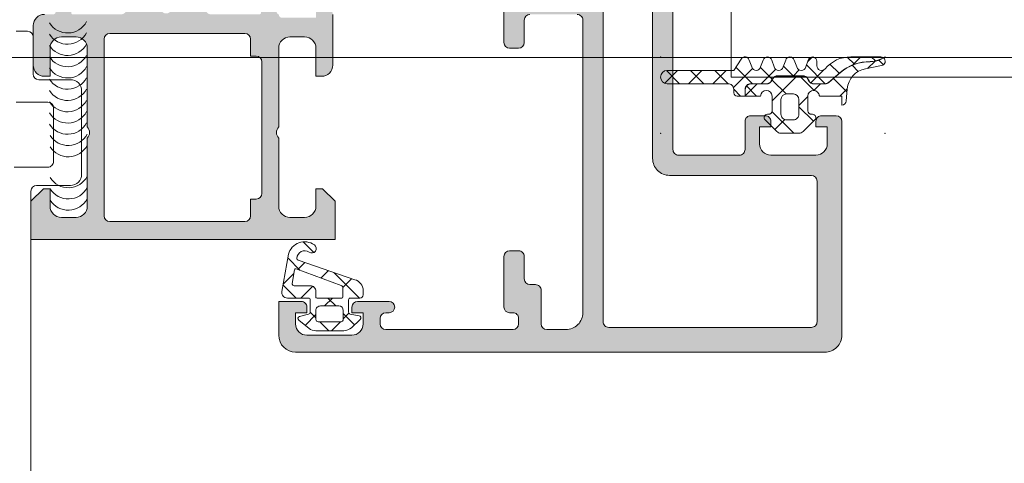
# Model space of a CAD drawing. Header units: millimetres. Extents: x 144573 to 336993, y 74252 to 247042.
# Tile 571 of 656: x 199616 to 199703, y 198188 to 198228. Entities that reach past the tile are written whole.
import ezdxf

# ---------------------------------------------------------------- set-up
doc = ezdxf.new("R2010")
doc.units = ezdxf.units.MM
doc.layers.add('FASÁDA DETAILNÍ', color=255, linetype='Continuous', lineweight=0)
doc.layers.add('NOVA', color=255, linetype='Continuous', lineweight=0)

# ---------------------------------------------------------------- blocks, each defined once
blk = doc.blocks.new('A$C69D17D4D')
at = {"layer": 'FASÁDA DETAILNÍ'}
h = blk.add_hatch(color=256, dxfattribs=at)
edge = h.paths.add_edge_path(flags=16)
edge.add_ellipse((-23476.70545563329, 24829.51812637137), major_axis=(-0.4999740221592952, 0), ratio=1, start_angle=-0.002977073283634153, end_angle=90.00297707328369)
edge.add_line((-23476.70542965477, 24829.01815234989), (-23458.70542965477, 24829.01815234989))
edge.add_ellipse((-23458.70540367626, 24829.51812637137), major_axis=(-0.4999740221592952, 0), ratio=1, start_angle=89.99702292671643, end_angle=180.0029770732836)
edge.add_line((-23458.20542965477, 24829.51815234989), (-23458.20542965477, 24842.01815234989))
edge.add_ellipse((-23458.70545147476, 24842.0181305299), major_axis=(-0.5000218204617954, 0), ratio=1, start_angle=180.0025002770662, end_angle=269.9974997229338)
edge.add_line((-23458.70542965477, 24842.51815234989), (-23471.30848065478, 24842.51815234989))
edge.add_ellipse((-23471.3084817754, 24844.01815122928), major_axis=(-1.499998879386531, 0), ratio=1, start_angle=-4.2804329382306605e-05, end_angle=90.00004280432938, ccw=False)
edge.add_line((-23472.80848065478, 24844.01815234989), (-23472.80848065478, 24857.01814034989))
edge.add_ellipse((-23473.30848028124, 24857.01814072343), major_axis=(-0.4999996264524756, 0), ratio=1, start_angle=179.9999571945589, end_angle=270.0000428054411)
edge.add_line((-23473.30848065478, 24857.51814034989), (-23476.70542965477, 24857.51814034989))
edge.add_ellipse((-23476.70543002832, 24857.01814072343), major_axis=(-0.4999996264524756, 0), ratio=1, start_angle=-90.00004280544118, end_angle=4.280544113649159e-05)
edge.add_line((-23477.20542965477, 24857.01814034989), (-23477.20542965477, 24829.51815234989))
edge = h.paths.add_edge_path()
edge.add_line((-23506.00542465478, 24828.3181403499), (-23506.00542465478, 24831.3181403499))
edge.add_line((-23506.00542465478, 24831.3181403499), (-23504.00542465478, 24831.3181403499))
edge.add_arc((-23504.00539867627, 24830.81816632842), 0.4999740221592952, -0.002977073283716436, 90.00297707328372, ccw=False)
edge.add_line((-23503.50542465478, 24830.8181403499), (-23503.50542465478, 24830.3181403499))
edge.add_line((-23503.50542465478, 24830.3181403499), (-23504.50542465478, 24830.3181403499))
edge.add_line((-23504.50542465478, 24830.3181403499), (-23504.50542465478, 24829.3181403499))
edge.add_arc((-23503.50536052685, 24829.31820447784), 1.000064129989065, 180.0036740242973, 269.9963259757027)
edge.add_line((-23503.50542465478, 24828.3181403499), (-23499.50542465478, 24828.3181403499))
edge.add_arc((-23499.5054546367, 24829.31817033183), 1.00002998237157, 270.0017177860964, 359.9982822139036)
edge.add_line((-23498.50542465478, 24829.3181403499), (-23498.50542465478, 24830.3181403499))
edge.add_line((-23498.50542465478, 24830.3181403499), (-23499.50542465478, 24830.3181403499))
edge.add_line((-23499.50542465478, 24830.3181403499), (-23499.50542465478, 24830.8181403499))
edge.add_arc((-23499.00541905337, 24830.81813474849), 0.5000056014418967, 90.00064186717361, 179.9993581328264, ccw=False)
edge.add_line((-23499.00542465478, 24831.3181403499), (-23496.2054216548, 24831.3181403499))
edge.add_arc((-23496.2054216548, 24830.8181403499), 0.5, -90, 90, ccw=False)
edge.add_line((-23496.2054216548, 24830.3181403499), (-23496.50542465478, 24830.3181403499))
edge.add_arc((-23496.50541393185, 24829.81812962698), 0.5000107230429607, 90.00122873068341, 179.9987712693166)
edge.add_line((-23497.00542465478, 24829.8181403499), (-23497.00542465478, 24829.3181403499))
edge.add_arc((-23496.5053567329, 24829.31820827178), 0.5000679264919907, 180.0077822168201, 269.9922177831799)
edge.add_line((-23496.50542465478, 24828.8181403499), (-23485.20542965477, 24828.8181403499))
edge.add_arc((-23485.20545147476, 24829.31816216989), 0.5000218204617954, 270.0025002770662, 359.9974997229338)
edge.add_line((-23484.70542965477, 24829.3181403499), (-23484.70542965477, 24829.8181403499))
edge.add_arc((-23485.20536698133, 24829.81820302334), 0.4999373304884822, 359.9928172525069, 450.0071827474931)
edge.add_line((-23485.20542965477, 24830.3181403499), (-23485.50543265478, 24830.3181403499))
edge.add_arc((-23485.50536985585, 24830.81820314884), 0.5000628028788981, 180.0071953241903, 269.9928046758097, ccw=False)
edge.add_line((-23486.00543265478, 24830.8181403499), (-23486.00543265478, 24835.3181403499))
edge.add_arc((-23485.50542705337, 24835.31813474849), 0.5000056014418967, 90.00064186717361, 179.9993581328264, ccw=False)
edge.add_line((-23485.50543265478, 24835.8181403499), (-23484.70542965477, 24835.8181403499))
edge.add_arc((-23484.70540367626, 24835.31816632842), 0.4999740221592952, -0.002977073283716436, 90.00297707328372, ccw=False)
edge.add_line((-23484.20542965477, 24835.3181403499), (-23484.20542965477, 24833.3181403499))
edge.add_arc((-23483.70536173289, 24833.31820827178), 0.5000679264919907, 180.0077822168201, 269.9922177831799)
edge.add_line((-23483.70542965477, 24832.8181403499), (-23483.20542965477, 24832.8181403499))
edge.add_arc((-23483.20536698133, 24832.31820302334), 0.4999373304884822, -0.007182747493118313, 90.00718274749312, ccw=False)
edge.add_line((-23482.70542965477, 24832.3181403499), (-23482.70542965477, 24829.3181403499))
edge.add_arc((-23482.20537454, 24829.31819546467), 0.5000551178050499, 180.0063149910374, 269.9936850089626)
edge.add_line((-23482.20542965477, 24828.8181403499), (-23480.50543265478, 24828.8181403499))
edge.add_arc((-23480.50540080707, 24830.31810850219), 1.499968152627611, 269.9987834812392, 360.0012165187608)
edge.add_line((-23479.00543265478, 24830.3181403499), (-23479.00543265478, 24856.3181403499))
edge.add_arc((-23479.50541179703, 24856.31816120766), 0.4999791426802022, 359.9976097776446, 450.0023902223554)
edge.add_line((-23479.50543265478, 24856.8181403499), (-23483.70542965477, 24856.8181403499))
edge.add_arc((-23483.70542405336, 24856.31813474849), 0.5000056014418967, 90.0006418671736, 179.9993581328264)
edge.add_line((-23484.20542965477, 24856.3181403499), (-23484.20542965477, 24854.3181403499))
edge.add_arc((-23484.70545147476, 24854.31816216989), 0.5000218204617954, 270.00250027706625, 359.99749972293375, ccw=False)
edge.add_line((-23484.70542965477, 24853.8181403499), (-23485.50543265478, 24853.8181403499))
edge.add_arc((-23485.50538010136, 24854.31819290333), 0.5000525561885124, 180.0060215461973, 269.9939784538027, ccw=False)
edge.add_line((-23486.00543265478, 24854.3181403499), (-23486.00543265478, 24859.31814134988))
edge.add_line((-23486.00543265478, 24859.31814134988), (-23485.78811165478, 24860.07603034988))
edge.add_arc((-23486.07649006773, 24860.15872166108), 0.2999999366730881, 343.9999757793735, 412.095185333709)
edge.add_arc((-23485.70787951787, 24860.63214150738), 0.3000001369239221, 180.0000300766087, 232.0952819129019, ccw=False)
edge.add_line((-23486.00787965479, 24860.6321413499), (-23486.00787765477, 24862.69628834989))
edge.add_arc((-23485.60787826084, 24862.69628880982), 0.3999993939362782, 68.02623046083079, 180.000065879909, ccw=False)
edge.add_line((-23485.45820565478, 24863.0672303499), (-23483.4349766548, 24862.2508693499))
edge.add_arc((-23483.50981327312, 24862.06539908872), 0.199999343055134, -24.14109237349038, 68.02609214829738, ccw=False)
edge.add_line((-23483.32730565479, 24861.98360234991), (-23484.39562565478, 24859.5999173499))
edge.add_arc((-23484.21311754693, 24859.51812064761), 0.1999997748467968, 155.8589745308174, 270.819900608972)
edge.add_line((-23484.21025565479, 24859.31814134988), (-23472.90617565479, 24859.3181403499))
edge.add_arc((-23472.89774393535, 24859.50955484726), 0.1916001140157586, 267.4777781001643, 361.0444500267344)
edge.add_line((-23472.70617565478, 24859.5130473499), (-23472.70617565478, 24859.93363134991))
edge.add_line((-23472.70617565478, 24859.93363134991), (-23474.1379106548, 24862.39924334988))
edge.add_arc((-23473.87857366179, 24862.55005504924), 0.2999997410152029, 105.9999717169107, 210.179196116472, ccw=False)
edge.add_line((-23473.96126465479, 24862.83843334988), (-23472.46910365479, 24863.26630434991))
edge.add_line((-23472.46910365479, 24863.26630434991), (-23471.60582865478, 24863.76471634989))
edge.add_arc((-23471.40582870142, 24863.41830610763), 0.4000000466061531, 3.470122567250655e-05, 119.99998843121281, ccw=False)
edge.add_line((-23471.0058286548, 24863.41830634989), (-23471.00617565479, 24859.31037534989))
edge.add_line((-23471.00617565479, 24859.31037534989), (-23471.0084806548, 24844.81831834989))
edge.add_arc((-23470.50848081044, 24844.81814022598), 0.4999998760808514, 179.9795884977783, 270.0000178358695)
edge.add_line((-23470.5084806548, 24844.3181403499), (-23465.10543865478, 24844.3181403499))
edge.add_arc((-23465.10543828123, 24844.81813997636), 0.4999996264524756, 269.9999571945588, 360.0000428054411)
edge.add_line((-23464.60543865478, 24844.8181403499), (-23464.60543865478, 24847.3181403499))
edge.add_arc((-23464.10543902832, 24847.31814072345), 0.4999996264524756, 89.99995719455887, 180.0000428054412, ccw=False)
edge.add_line((-23464.10543865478, 24847.8181403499), (-23462.80543565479, 24847.8181403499))
edge.add_arc((-23462.80541479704, 24847.31816120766), 0.4999791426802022, -0.002390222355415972, 90.00239022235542, ccw=False)
edge.add_line((-23462.30543565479, 24847.3181403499), (-23462.30543565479, 24846.8181403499))
edge.add_line((-23462.30543565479, 24846.8181403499), (-23463.30543565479, 24846.8181403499))
edge.add_line((-23463.30543565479, 24846.8181403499), (-23463.30543565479, 24845.3181403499))
edge.add_arc((-23462.30540396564, 24845.31817203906), 1.000031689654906, 180.0018155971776, 269.9981844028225)
edge.add_line((-23462.30543565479, 24844.3181403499), (-23458.30543565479, 24844.3181403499))
edge.add_arc((-23458.30550490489, 24845.31820959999), 1.000069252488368, 270.0039674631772, 359.9960325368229)
edge.add_line((-23457.30543565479, 24845.3181403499), (-23457.30543565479, 24846.8181403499))
edge.add_line((-23457.30543565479, 24846.8181403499), (-23458.30543565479, 24846.8181403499))
edge.add_line((-23458.30543565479, 24846.8181403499), (-23458.30543565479, 24847.3181403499))
edge.add_arc((-23457.80546163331, 24847.31816632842), 0.4999740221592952, 89.99702292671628, 180.0029770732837, ccw=False)
edge.add_line((-23457.80543565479, 24847.8181403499), (-23456.50543265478, 24847.8181403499))
edge.add_arc((-23456.50543825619, 24847.31813474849), 0.5000056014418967, 0.000641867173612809, 89.99935813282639, ccw=False)
edge.add_line((-23456.00543265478, 24847.3181403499), (-23456.00543265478, 24828.3181403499))
edge.add_arc((-23457.5054033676, 24828.31811106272), 1.49997071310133, -90.00111870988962, 0.001118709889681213, ccw=False)
edge.add_line((-23457.50543265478, 24826.8181403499), (-23504.50542465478, 24826.8181403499))
edge.add_arc((-23504.50536431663, 24828.31820068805), 1.50006033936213, 180.0023046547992, 269.99769534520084, ccw=False)
h = blk.add_hatch(color=256, dxfattribs=at)
edge = h.paths.add_edge_path()
edge.add_arc((-23524.30527375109, 24856.93811970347), 0.120000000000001, 180.0000000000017, 270.00000000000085, ccw=False)
edge.add_line((-23524.42527375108, 24856.93811970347), (-23524.42527375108, 24859.69811770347))
edge.add_arc((-23524.72527375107, 24859.69811770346), 0.3000000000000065, 360, 449.9999999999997)
edge.add_line((-23524.72527375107, 24859.99811770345), (-23525.70524807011, 24859.99811770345))
edge.add_arc((-23525.70524807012, 24859.69811770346), 0.3000000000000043, 89.99999999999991, 180)
edge.add_line((-23526.00524807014, 24859.69811770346), (-23526.00524807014, 24857.81810670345))
edge.add_arc((-23526.08411516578, 24857.55056336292), 0.2789255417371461, -1.1628700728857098, 73.57540544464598, ccw=False)
edge.add_line((-23525.80524707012, 24857.54490270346), (-23525.80524707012, 24857.09130870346))
edge.add_arc((-23526.08408451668, 24857.08564029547), 0.2788950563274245, -73.58012358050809, 1.1645893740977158, ccw=False)
edge.add_line((-23526.00524807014, 24856.81811970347), (-23526.80542278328, 24856.81811970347))
edge.add_arc((-23526.80542278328, 24855.81811970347), 0.9999999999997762, 89.99999999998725, 179.9999999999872)
edge.add_line((-23527.80542278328, 24855.81811970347), (-23527.80542278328, 24852.3181123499))
edge.add_arc((-23526.8054029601, 24852.31813217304), 1.000019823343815, 180.0011357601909, 269.9988642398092)
edge.add_line((-23526.80542278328, 24851.31811234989), (-23526.30542278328, 24851.31811234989))
edge.add_line((-23526.30542278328, 24851.31811234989), (-23526.30542278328, 24853.81811234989))
edge.add_arc((-23525.30537739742, 24853.81806696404), 1.000045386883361, 90.0026002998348, 179.9973997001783, ccw=False)
edge.add_line((-23525.30542278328, 24854.81811234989), (-23524.00540447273, 24854.81811234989))
edge.add_arc((-23524.00545697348, 24853.81805984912), 1.000052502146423, 0.003007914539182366, 89.99699208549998, ccw=False)
edge.add_line((-23523.00540447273, 24853.81811234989), (-23523.00540447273, 24846.81811234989))
edge.add_arc((-23523.53052622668, 24846.31811234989), 0.7250881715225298, -43.59618388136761, 43.59618388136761, ccw=False)
edge.add_line((-23523.00540447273, 24845.81811234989), (-23523.00540447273, 24839.78402421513))
edge.add_arc((-23524.00545697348, 24839.78407671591), 1.000052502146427, 270.0030079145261, 359.9969920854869, ccw=False)
edge.add_line((-23524.00540447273, 24838.78402421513), (-23525.30542278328, 24838.78402421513))
edge.add_arc((-23525.30537739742, 24839.78406960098), 1.000045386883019, 180.0026002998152, 269.9973997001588, ccw=False)
edge.add_line((-23526.30542278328, 24839.78402421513), (-23526.30542278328, 24841.31811234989))
edge.add_line((-23526.30542278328, 24841.31811234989), (-23526.90542888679, 24841.31811234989))
edge.add_line((-23526.90542888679, 24841.31811234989), (-23528.00540447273, 24840.21810624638))
edge.add_line((-23528.00540447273, 24840.21810624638), (-23528.00540447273, 24836.81811234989))
edge.add_line((-23528.00540447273, 24836.81811234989), (-23501.00550365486, 24836.81811234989))
edge.add_line((-23501.00550365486, 24836.81811234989), (-23501.00550365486, 24840.21810624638))
edge.add_line((-23501.00550365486, 24840.21810624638), (-23502.1054792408, 24841.31811234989))
edge.add_line((-23502.1054792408, 24841.31811234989), (-23502.70548534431, 24841.31811234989))
edge.add_line((-23502.70548534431, 24841.31811234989), (-23502.70548534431, 24839.78402421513))
edge.add_arc((-23503.70553073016, 24839.78406960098), 1.000045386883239, 270.0026002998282, 359.9973997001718, ccw=False)
edge.add_line((-23503.70548534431, 24838.78402421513), (-23505.00550365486, 24838.78402421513))
edge.add_arc((-23505.00545115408, 24839.78407671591), 1.000052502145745, 180.0030079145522, 269.99699208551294, ccw=False)
edge.add_line((-23506.00550365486, 24839.78402421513), (-23506.00550365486, 24845.81811234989))
edge.add_arc((-23505.48038190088, 24846.31811234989), 0.7250881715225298, 136.4038161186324, 223.5961838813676, ccw=False)
edge.add_line((-23506.00550365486, 24846.81811234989), (-23506.00550365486, 24853.81811234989))
edge.add_arc((-23505.00545115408, 24853.81805984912), 1.000052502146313, 90.00300791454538, 179.99699208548, ccw=False)
edge.add_line((-23505.00550365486, 24854.81811234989), (-23503.70548534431, 24854.81811234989))
edge.add_arc((-23503.70553073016, 24853.81806696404), 1.000045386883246, 0.0026002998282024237, 89.9973997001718, ccw=False)
edge.add_line((-23502.70548534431, 24853.81811234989), (-23502.70548534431, 24851.31811234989))
edge.add_line((-23502.70548534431, 24851.31811234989), (-23502.20548534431, 24851.31811234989))
edge.add_arc((-23502.20550516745, 24852.31813217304), 1.000019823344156, 270.0011357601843, 359.9988642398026)
edge.add_line((-23501.20548534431, 24852.31811234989), (-23501.20548534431, 24856.81811234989))
edge.add_arc((-23501.70547502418, 24856.81812267), 0.4999896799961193, 359.9988173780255, 450.0011826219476)
edge.add_line((-23501.70548534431, 24857.31811234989), (-23502.70548534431, 24857.31811234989))
edge.add_line((-23502.70548534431, 24857.31811234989), (-23502.70548534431, 24856.51810929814))
edge.add_line((-23502.70548534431, 24856.51810929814), (-23505.7055006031, 24856.51810929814))
edge.add_arc((-23505.7055032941, 24856.81811701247), 0.3000077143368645, 179.9994860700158, 270.00051393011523, ccw=False)
edge.add_arc((-23505.92667456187, 24857.08564029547), 0.2788950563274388, 178.8354106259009, 253.5801235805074, ccw=False)
edge.add_line((-23506.20551200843, 24857.09130870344), (-23506.20551200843, 24857.54490270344))
edge.add_arc((-23505.92664391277, 24857.55056336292), 0.2789255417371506, 106.42459455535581, 181.1628700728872, ccw=False)
edge.add_line((-23506.00551100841, 24857.81810670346), (-23506.00551100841, 24859.69811770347))
edge.add_arc((-23506.3055110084, 24859.69811770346), 0.3000000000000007, 359.9999999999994, 449.9999999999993)
edge.add_line((-23506.3055110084, 24859.99811770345), (-23507.28548532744, 24859.99811770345))
edge.add_arc((-23507.28548532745, 24859.69811770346), 0.3000000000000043, 90.00000000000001, 180)
edge.add_line((-23507.58548532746, 24859.69811770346), (-23507.58548532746, 24856.93811970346))
edge.add_arc((-23507.70548532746, 24856.93811970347), 0.1200000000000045, 270, 359.9999999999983, ccw=False)
edge.add_line((-23507.70548532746, 24856.81811970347), (-23512.00551100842, 24856.81811970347))
edge.add_arc((-23512.00551100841, 24857.31811970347), 0.4999999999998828, 180.000000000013, 270.0000000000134, ccw=False)
edge.add_line((-23512.50551100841, 24857.31811970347), (-23512.50551100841, 24858.01811970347))
edge.add_line((-23512.50551100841, 24858.01811970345), (-23511.12401555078, 24860.41094002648))
edge.add_arc((-23511.24363079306, 24860.47999991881), 0.1381197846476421, 329.9999999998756, 457.702437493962)
edge.add_arc((-23510.79601240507, 24855.63864868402), 4.999999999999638, 95.34922800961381, 161.2905992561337)
edge.add_arc((-23516.00537953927, 24857.40287487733), 0.5000000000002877, 198.7094007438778, 341.2905992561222, ccw=False)
edge.add_arc((-23521.21474667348, 24855.63864868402), 4.999999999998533, 18.70940074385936, 84.65077199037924)
edge.add_arc((-23520.76712828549, 24860.47999991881), 0.1381197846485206, 82.29756250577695, 209.9999999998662)
edge.add_line((-23520.88674352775, 24860.41094002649), (-23519.50524807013, 24858.01811970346))
edge.add_line((-23519.50524807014, 24858.01811970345), (-23519.50524807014, 24857.31811970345))
edge.add_arc((-23520.00524807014, 24857.31811970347), 0.5000000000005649, 269.9999999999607, 359.9999999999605, ccw=False)
edge.add_line((-23520.00524807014, 24856.81811970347), (-23524.3052737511, 24856.81811970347))
edge = h.paths.add_edge_path(flags=16)
edge.add_arc((-23509.00549602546, 24838.91811845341), 0.5, 270, 360, ccw=False)
edge.add_line((-23509.00549602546, 24838.41811845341), (-23521.00540447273, 24838.41811845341))
edge.add_arc((-23521.00540447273, 24838.91811845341), 0.5, 180, 270, ccw=False)
edge.add_line((-23521.50540447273, 24838.91811845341), (-23521.50540447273, 24854.61810014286))
edge.add_arc((-23521.00540447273, 24854.61810014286), 0.5, 90, 180, ccw=False)
edge.add_line((-23521.00540447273, 24855.11810014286), (-23509.00549602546, 24855.11810014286))
edge.add_arc((-23509.00549602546, 24854.61810014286), 0.5, 0, 90, ccw=False)
edge.add_line((-23508.50549602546, 24854.61810014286), (-23508.50549602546, 24853.11810014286))
edge.add_line((-23508.50549602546, 24853.11810014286), (-23508.00549602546, 24853.11810014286))
edge.add_arc((-23508.00549602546, 24852.61810014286), 0.5000000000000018, 3.979039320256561e-13, 90, ccw=False)
edge.add_line((-23507.50549602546, 24852.61810014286), (-23507.50549602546, 24840.91811845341))
edge.add_arc((-23508.00549602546, 24840.91811845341), 0.5, 270, 359.9999999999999, ccw=False)
edge.add_line((-23508.00549602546, 24840.41811845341), (-23508.50549602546, 24840.41811845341))
edge.add_line((-23508.50549602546, 24840.41811845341), (-23508.50549602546, 24838.91811845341))
h = blk.add_hatch(dxfattribs=at)
h.set_pattern_fill('ANSI37', color=256, scale=0.48, angle=270, style=0)
h.set_pattern_definition([(315, (-23456.00540494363, 24849.06411202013), (1.077630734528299, 1.077630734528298), []), (44.99999999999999, (-23456.00540494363, 24849.06411202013), (-1.077630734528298, 1.077630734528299), [])])
edge = h.paths.add_edge_path()
edge.add_line((-23463.21959111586, 24852.14752880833), (-23462.99233222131, 24852.75458631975))
edge.add_arc((-23462.61549608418, 24852.65411111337), 0.3900009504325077, 374.92936879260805, 525.0706312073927, ccw=False)
edge.add_line((-23462.23865994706, 24852.75458631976), (-23462.01140105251, 24852.14752880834))
edge.add_arc((-23461.61549608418, 24852.25411227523), 0.4100009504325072, 195.0676336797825, 344.9323663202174)
edge.add_line((-23461.21959111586, 24852.14752880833), (-23460.9923322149, 24852.75458633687))
edge.add_arc((-23460.61549608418, 24852.65411261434), 0.390000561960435, 374.92915839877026, 525.0708416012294, ccw=False)
edge.add_line((-23460.23865995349, 24852.75458633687), (-23460.01140105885, 24852.14752882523))
edge.add_arc((-23459.61549608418, 24852.25411077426), 0.4100005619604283, 195.0674286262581, 344.9325752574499)
edge.add_line((-23459.21959110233, 24852.14752885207), (-23458.99233602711, 24852.75458635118))
edge.add_arc((-23458.61545337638, 24852.65409910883), 0.3900489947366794, 360.00000000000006, 525.0706831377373, ccw=False)
edge.add_line((-23458.22540438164, 24852.65409910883), (-23458.22540438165, 24852.25411001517))
edge.add_arc((-23457.81540382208, 24852.25411001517), 0.4100005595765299, 180.0000000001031, 319.6800643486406)
edge.add_arc((-23455.22311760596, 24850.05414015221), 2.989972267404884, 449.9986695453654, 499.68006215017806, ccw=False)
edge.add_line((-23455.22304817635, 24853.04411241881), (-23452.55125659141, 24853.04411202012))
edge.add_arc((-23452.55069894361, 24852.65411202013), 0.3900003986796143, 414.3594300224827, 450.0819252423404, ccw=False)
edge.add_line((-23452.32344627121, 24852.97106080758), (-23452.58173753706, 24852.84140908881))
edge.add_arc((-23453.47447930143, 24854.61992311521), 1.990000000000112, 269.38113086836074, 296.65479126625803, ccw=False)
edge.add_arc((-23453.53932618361, 24848.616540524), 4.013732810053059, 449.381130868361, 490.6411808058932)
edge.add_line((-23456.15354970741, 24851.66217452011), (-23457.179781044, 24850.78130764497))
edge.add_arc((-23457.4962790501, 24851.15003552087), 0.4859333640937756, 270.00000000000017, 310.6411808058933, ccw=False)
edge.add_line((-23457.4962790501, 24850.66410215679), (-23458.49387645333, 24850.66410215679))
edge.add_arc((-23458.49387645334, 24851.15410215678), 0.4900000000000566, 209.9999999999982, 269.9999999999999, ccw=False)
edge.add_line((-23458.9182289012, 24850.90910215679), (-23459.03369895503, 24851.10910215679))
edge.add_arc((-23459.47537191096, 24850.85410215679), 0.5099999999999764, 389.9999999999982, 450.0000000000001)
edge.add_line((-23459.47537191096, 24851.36410215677), (-23461.71238175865, 24851.36410215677))
edge.add_arc((-23461.71238175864, 24850.85410215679), 0.5100000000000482, 450.0000000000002, 509.999999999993)
edge.add_line((-23462.15405471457, 24851.1091021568), (-23462.26952476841, 24850.9091021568))
edge.add_arc((-23462.69387721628, 24851.15410215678), 0.4899999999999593, 270.0000000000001, 329.99999999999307, ccw=False)
edge.add_line((-23462.69387721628, 24850.66410215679), (-23464.09387492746, 24850.66410215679))
edge.add_arc((-23464.09387492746, 24850.15410215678), 0.509999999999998, 450, 540.0000000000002)
edge.add_line((-23464.60387492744, 24850.15410215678), (-23464.60387492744, 24849.56410187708))
edge.add_line((-23464.60387492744, 24849.56410187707), (-23465.31549647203, 24849.56410282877))
edge.add_arc((-23465.31549608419, 24849.85410282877), 0.2900000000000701, 179.9999999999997, 269.9999233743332, ccw=False)
edge.add_line((-23465.6054960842, 24849.85410282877), (-23465.60549608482, 24850.15408795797))
edge.add_arc((-23466.11531807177, 24850.15426950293), 0.5098220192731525, 359.9795972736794, 450.024286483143)
edge.add_line((-23466.11553417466, 24850.66409147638), (-23471.51549712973, 24850.66412199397))
edge.add_arc((-23471.51549379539, 24851.2541204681), 0.5899984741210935, 89.99999999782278, 269.9996761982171, ccw=False)
edge.add_line((-23471.51549379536, 24851.84411894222), (-23465.61008554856, 24851.84411894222))
edge.add_line((-23465.61008554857, 24851.84411894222), (-23464.95338199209, 24852.84887327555))
edge.add_arc((-23464.61549425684, 24852.65411264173), 0.3899997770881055, 374.9297590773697, 510.0405788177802, ccw=False)
edge.add_line((-23464.23865993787, 24852.75459011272), (-23464.01140105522, 24852.14752881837))
edge.add_arc((-23463.61549608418, 24852.25411227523), 0.4100009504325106, 195.0676322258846, 344.9323663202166)
h = blk.add_hatch(dxfattribs=at)
h.set_pattern_fill('ANSI37', color=256, scale=0.625, angle=270, style=0)
h.set_pattern_definition([(315, (-23456.00540494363, 24849.06411202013), (1.403165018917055, 1.403165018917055), []), (44.99999999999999, (-23456.00540494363, 24849.06411202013), (-1.403165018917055, 1.403165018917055), [])])
edge = h.paths.add_edge_path()
edge.add_arc((-23462.61535662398, 24847.6541189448), 0.2900050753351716, 90.00051071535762, 225.0024366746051, ccw=False)
edge.add_line((-23462.61535920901, 24847.94412402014), (-23462.51536494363, 24847.94412402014))
edge.add_arc((-23462.51536494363, 24848.25412402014), 0.3099999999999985, 269.9999999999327, 360.0000000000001)
edge.add_line((-23462.20536494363, 24848.25412402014), (-23462.20536494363, 24849.55410002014))
edge.add_arc((-23462.71536494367, 24849.55410002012), 0.5100000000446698, 359.9999999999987, 538.8764798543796)
edge.add_line((-23463.22526689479, 24849.56410003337), (-23464.58387492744, 24849.56410185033))
edge.add_line((-23464.58387492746, 24849.56410185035), (-23464.58387492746, 24850.1541021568))
edge.add_arc((-23464.09387492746, 24850.15410215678), 0.4900000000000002, 450, 539.9999999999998, ccw=False)
edge.add_line((-23464.09387492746, 24850.64410215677), (-23462.69387721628, 24850.64410215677))
edge.add_arc((-23462.69387721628, 24851.15410215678), 0.5099999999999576, 269.9999999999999, 329.9999999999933)
edge.add_line((-23462.25220426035, 24850.89910215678), (-23462.13673420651, 24851.09910215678))
edge.add_arc((-23461.71238175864, 24850.85410215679), 0.4900000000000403, 449.9999999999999, 509.9999999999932, ccw=False)
edge.add_line((-23461.71238175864, 24851.34410215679), (-23459.47537191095, 24851.34410215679))
edge.add_arc((-23459.47537191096, 24850.85410215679), 0.4899999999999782, 389.9999999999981, 449.9999999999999, ccw=False)
edge.add_line((-23459.05101946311, 24851.09910215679), (-23458.93554940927, 24850.89910215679))
edge.add_arc((-23458.49387645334, 24851.15410215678), 0.5100000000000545, 209.9999999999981, 270.0000000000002)
edge.add_line((-23458.49387645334, 24850.64410215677), (-23457.49627905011, 24850.64410215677))
edge.add_arc((-23457.4962790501, 24851.15003552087), 0.5059333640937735, 270.0000000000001, 310.6411808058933)
edge.add_line((-23457.16675464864, 24850.76613157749), (-23456.14052331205, 24851.64699845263))
edge.add_arc((-23453.53932618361, 24848.616540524), 3.993732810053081, 449.381130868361, 490.6411808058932, ccw=False)
edge.add_arc((-23453.47447930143, 24854.61992311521), 2.010000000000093, 269.3811308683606, 296.6547912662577)
edge.add_line((-23452.57276525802, 24852.82353457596), (-23452.30572938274, 24852.9575757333))
edge.add_arc((-23452.55069894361, 24852.65411202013), 0.3900003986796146, 281.0105624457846, 411.08797067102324, ccw=False)
edge.add_line((-23452.4762127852, 24852.27129075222), (-23453.91430361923, 24851.9916891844))
edge.add_arc((-23453.53069157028, 24850.01863525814), 2.010000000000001, 461.0024964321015, 535.0047506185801)
edge.add_line((-23455.53305743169, 24850.19365227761), (-23455.62683960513, 24849.12069249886))
edge.add_arc((-23456.01540671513, 24849.15411379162), 0.3900017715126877, 271.4698736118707, 355.0839953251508, ccw=False)
edge.add_line((-23456.00540265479, 24848.7642403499), (-23456.00540265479, 24849.56411131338))
edge.add_line((-23456.00540265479, 24849.56411131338), (-23458.00548199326, 24849.56410007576))
edge.add_arc((-23458.51538394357, 24849.55410002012), 0.5100000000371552, 361.1235249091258, 540)
edge.add_line((-23459.0253839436, 24849.55410002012), (-23459.0253839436, 24848.25412402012))
edge.add_arc((-23458.71538394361, 24848.25412402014), 0.3100000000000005, 180, 270.0000000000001)
edge.add_line((-23458.71538394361, 24847.94412402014), (-23458.61535894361, 24847.94412402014))
edge.add_arc((-23458.61538713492, 24847.65410864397), 0.2900153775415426, 315.0033144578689, 449.9944304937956, ccw=False)
edge.add_line((-23458.41030343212, 24847.44904866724), (-23459.45086785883, 24846.40775164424))
edge.add_arc((-23459.7974720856, 24846.75411202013), 0.4900000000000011, 270.0000000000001, 315.0201621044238, ccw=False)
edge.add_line((-23459.7974720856, 24846.26411202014), (-23461.43352052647, 24846.26411202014))
edge.add_arc((-23461.43352052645, 24846.75411202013), 0.4899999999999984, 224.9723007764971, 269.9999999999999, ccw=False)
edge.add_line((-23461.78017031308, 24846.40779724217), (-23462.82041245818, 24847.44904566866))
edge = h.paths.add_edge_path()
edge.add_arc((-23460.91538775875, 24849.25413383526), 0.4999901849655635, 450.0000000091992, 540)
edge.add_line((-23461.41537794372, 24849.25413383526), (-23461.41537794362, 24847.95412402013))
edge.add_arc((-23460.91539658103, 24847.95410538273), 0.4999813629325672, 539.9978642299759, 630.0021357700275)
edge.add_line((-23460.91537794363, 24847.45412402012), (-23460.31537094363, 24847.45412402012))
edge.add_arc((-23460.31535230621, 24847.95410538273), 0.4999813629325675, 269.9978642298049, 360.002135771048)
edge.add_line((-23459.8153709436, 24847.95412402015), (-23459.81537094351, 24849.25413383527))
edge.add_arc((-23460.31536112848, 24849.25413383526), 0.4999901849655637, 360, 450)
edge.add_line((-23460.31536112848, 24849.75412402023), (-23460.91538775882, 24849.75412402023))
h = blk.add_hatch(dxfattribs=at)
h.set_pattern_fill('ANSI37', color=256, scale=0.625, angle=90, style=0)
h.set_pattern_definition([(135, (-4407.505283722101, 0), (-1.403165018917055, -1.403165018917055), []), (225, (-4407.505283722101, 0), (1.403165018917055, -1.403165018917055), [])])
edge = h.paths.add_edge_path(flags=16)
edge.add_ellipse((-23503.20318961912, 24832.22032549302), major_axis=(-0.4977897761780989, 0), ratio=1, start_angle=179.8074202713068, end_angle=270.2547220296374, ccw=False)
edge.add_line((-23502.7054026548, 24832.2186523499), (-23502.7054026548, 24831.7181333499))
edge.add_ellipse((-23502.60541890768, 24831.71811909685), major_axis=(-0.09998374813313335, 0), ratio=1, start_angle=-0.008167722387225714, end_angle=90.00874069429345)
edge.add_line((-23502.60540365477, 24831.61813534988), (-23500.4049736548, 24831.61813134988))
edge.add_ellipse((-23500.40497631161, 24831.7181360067), major_axis=(-0.100004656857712, 0), ratio=1, start_angle=90.00152216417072, end_angle=179.9984778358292)
edge.add_line((-23500.30497165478, 24831.7181333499), (-23500.30497165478, 24832.5300753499))
edge.add_ellipse((-23500.50497827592, 24832.53006687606), major_axis=(-0.2000066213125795, 0), ratio=1, start_angle=180.0024274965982, end_angle=254.3113846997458)
edge.add_line((-23500.45089465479, 24832.72262234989), (-23504.46903565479, 24834.20994734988))
edge.add_ellipse((-23504.50374914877, 24834.1161658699), major_axis=(-0.09999996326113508, 0), ratio=1, start_angle=249.6878171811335, end_angle=349.6777158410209)
edge.add_line((-23504.60213065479, 24834.13408434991), (-23504.82241365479, 24832.92461534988))
edge.add_ellipse((-23504.62252328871, 24832.91810665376), major_axis=(-0.1999963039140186, 0), ratio=1, start_angle=-1.864967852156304, end_angle=90.0010410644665)
edge.add_line((-23504.62251965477, 24832.7181103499), (-23503.2054026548, 24832.7181103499))
edge = h.paths.add_edge_path(flags=16)
edge.add_ellipse((-23502.50540148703, 24829.71812151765), major_axis=(-0.2000001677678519, 0), ratio=1, start_angle=-0.0002384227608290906, end_angle=90.00023842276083)
edge.add_line((-23502.50540065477, 24829.51812134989), (-23500.4709436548, 24829.51812534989))
edge.add_ellipse((-23500.4709389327, 24829.71812062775), major_axis=(-0.1999952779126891, 0), ratio=1, start_angle=89.99864718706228, end_angle=180.0004933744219)
edge.add_line((-23500.27094365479, 24829.71812234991), (-23500.27094365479, 24830.51813234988))
edge.add_ellipse((-23500.67095446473, 24830.51812354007), major_axis=(-0.4000108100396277, 0), ratio=1, start_angle=180.0012618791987, end_angle=269.9980219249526)
edge.add_line((-23500.67094065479, 24830.91813434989), (-23502.30540365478, 24830.91813434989))
edge.add_ellipse((-23502.30540673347, 24830.51813942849), major_axis=(-0.3999949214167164, 0), ratio=1, start_angle=-90.00044099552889, end_angle=0.001013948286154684)
edge.add_line((-23502.70540165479, 24830.51813234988), (-23502.70540165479, 24829.71812234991))
edge = h.paths.add_edge_path()
edge.add_arc((-23504.10539355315, 24829.79467346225), 0.2000083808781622, 105.00151948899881, 229.9976842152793, ccw=False)
edge.add_line((-23504.15716465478, 24829.98786534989), (-23503.35363965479, 24830.17839934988))
edge.add_arc((-23503.4054160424, 24830.37159293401), 0.2000113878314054, 285.0028563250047, 359.9972545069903)
edge.add_line((-23503.20540465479, 24830.37158334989), (-23503.20540465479, 24831.4681333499))
edge.add_arc((-23503.35539230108, 24831.46814370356), 0.1499876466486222, 359.9960448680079, 450.003955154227)
edge.add_line((-23503.35540265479, 24831.61813134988), (-23505.2382736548, 24831.61812334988))
edge.add_arc((-23505.23827556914, 24832.11812322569), 0.4999998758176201, 170.0664277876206, 270.0002193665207, ccw=False)
edge.add_line((-23505.73077965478, 24832.2043763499), (-23505.14939065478, 24835.52410234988))
edge.add_arc((-23503.70540512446, 24835.1180280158), 1.499996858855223, 54.91244600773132, 164.2930755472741, ccw=False)
edge.add_arc((-23503.0730981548, 24836.0181308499), 0.3999981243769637, -125.08800412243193, 54.91199587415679, ccw=False)
edge.add_arc((-23503.70761971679, 24835.13683118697), 0.6860034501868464, 53.85881442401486, 179.5156416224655)
edge.add_arc((-23504.24449609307, 24835.1230110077), 0.1503878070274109, 172.5039217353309, 250.9838490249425)
edge.add_line((-23504.29349765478, 24834.9808303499), (-23499.24727165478, 24833.2531483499))
edge.add_arc((-23499.50539280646, 24832.2870563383), 0.999980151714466, -0.0005723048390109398, 75.04108906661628, ccw=False)
edge.add_line((-23498.50541265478, 24832.2870463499), (-23498.50540065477, 24831.91814134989))
edge.add_arc((-23498.80542038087, 24831.91816207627), 0.3000197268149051, 270.0031942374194, 359.9960418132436, ccw=False)
edge.add_line((-23498.80540365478, 24831.61814234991), (-23499.65541865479, 24831.61814234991))
edge.add_arc((-23499.65543156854, 24831.46815826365), 0.1499840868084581, 89.99506678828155, 180.0049332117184)
edge.add_line((-23499.80541565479, 24831.46814534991), (-23499.80540465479, 24830.37158334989))
edge.add_arc((-23499.60539006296, 24830.37159246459), 0.2000145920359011, 180.0026109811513, 254.9976256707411)
edge.add_line((-23499.65716565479, 24830.17839534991), (-23498.85379365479, 24830.04930134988))
edge.add_arc((-23498.90551806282, 24829.85612550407), 0.1999808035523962, -45.007444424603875, 75.0102129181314, ccw=False)
edge.add_line((-23498.76412865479, 24829.71469934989), (-23499.5399986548, 24828.9881803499))
edge.add_arc((-23500.22350906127, 24829.71812197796), 1.00000062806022, 269.99996599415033, 313.1185376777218, ccw=False)
edge.add_line((-23500.22350965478, 24828.7181213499), (-23502.70214265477, 24828.7181213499))
edge.add_arc((-23502.70214160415, 24829.71812425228), 1.000002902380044, 232.1722069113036, 269.99993980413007, ccw=False)
edge.add_line((-23503.31543365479, 24828.9282643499), (-23504.23396265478, 24829.64146334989))
for p, q in [((-23501.20548534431, 24852.31811234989), (-23501.20548534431, 24856.81811234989)), ((-23527.80542278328, 24855.81811970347), (-23527.80542278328, 24852.31811234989)), ((-23525.30542278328, 24854.81811234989), (-23524.00540447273, 24854.81811234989)), ((-23521.00540447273, 24855.11810014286), (-23509.00549602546, 24855.11810014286)), ((-23505.00550365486, 24854.81811234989), (-23503.70548534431, 24854.81811234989)), ((-23521.50540447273, 24838.91811845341), (-23521.50540447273, 24854.61810014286)), ((-23508.50549602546, 24854.61810014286), (-23508.50549602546, 24853.11810014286)), ((-23526.30542278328, 24851.31811234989), (-23526.30542278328, 24853.81811234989)), ((-23523.00540447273, 24853.81811234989), (-23523.00540447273, 24846.81811234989)), ((-23508.50549602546, 24853.11810014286), (-23508.00549602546, 24853.11810014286)), ((-23506.00550365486, 24846.81811234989), (-23506.00550365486, 24853.81811234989)), ((-23502.70548534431, 24853.81811234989), (-23502.70548534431, 24851.31811234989)), ((-11879.50012068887, 24853.00002420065), (-24919.00002156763, 24853.00002418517)), ((-23465.83090494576, 24853.00002420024), (-23938.49992168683, 24853.00002420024)), ((-23507.50549602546, 24852.61810014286), (-23507.50549602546, 24840.91811845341)), ((-23526.80542278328, 24851.31811234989), (-23526.30542278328, 24851.31811234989)), ((-23502.70548534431, 24851.31811234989), (-23502.20548534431, 24851.31811234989)), ((-23523.00540447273, 24845.81811234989), (-23523.00540447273, 24839.78402421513)), ((-23506.00550365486, 24839.78402421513), (-23506.00550365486, 24845.81811234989)), ((-23526.90542888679, 24841.31811234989), (-23528.00540447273, 24840.21810624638)), ((-23526.30542278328, 24841.31811234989), (-23526.90542888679, 24841.31811234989)), ((-23526.30542278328, 24839.78402421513), (-23526.30542278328, 24841.31811234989)), ((-23502.1054792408, 24841.31811234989), (-23502.70548534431, 24841.31811234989)), ((-23502.70548534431, 24841.31811234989), (-23502.70548534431, 24839.78402421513)), ((-23501.00550365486, 24840.21810624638), (-23502.1054792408, 24841.31811234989)), ((-23528.00540447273, 24840.21810624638), (-23528.00540447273, 24836.81811234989)), ((-23508.00549602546, 24840.41811845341), (-23508.50549602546, 24840.41811845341)), ((-23508.50549602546, 24840.41811845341), (-23508.50549602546, 24838.91811845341)), ((-23501.00550365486, 24836.81811234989), (-23501.00550365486, 24840.21810624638)), ((-23524.00540447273, 24838.78402421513), (-23525.30542278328, 24838.78402421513)), ((-23509.00549602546, 24838.41811845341), (-23521.00540447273, 24838.41811845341)), ((-23503.70548534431, 24838.78402421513), (-23505.00550365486, 24838.78402421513)), ((-23528.00540447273, 24836.81811234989), (-23501.00550365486, 24836.81811234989))]:
    blk.add_line(p, q, dxfattribs=at)
blk.add_lwpolyline([(-23384.8600261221, 24895.25402419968), (-22997.1692492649, 24895.25402419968), (-22997.1692492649, 24851.25402419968), (-23384.8600261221, 24851.25402419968), (-23465.83090494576, 24851.25402419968), (-23465.83090494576, 24895.25402419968)], close=True, dxfattribs=at)
for points in [[(-23483.70542965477, 24856.8181403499, 0.414207), (-23484.20542965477, 24856.3181403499), (-23484.20542965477, 24854.3181403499), (-23484.20542965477, 24854.3181403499, -0.414188), (-23484.70542965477, 24853.8181403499), (-23485.50543265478, 24853.8181403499), (-23485.50543265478, 24853.8181403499, -0.414152), (-23486.00543265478, 24854.3181403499), (-23486.00543265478, 24859.31814134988)], [(-23471.00617565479, 24859.31037534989), (-23471.0084806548, 24844.81831834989), (-23471.0084806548, 24844.81831834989, 0.414318), (-23470.5084806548, 24844.3181403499), (-23465.10543865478, 24844.3181403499), (-23465.10543865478, 24844.3181403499, 0.414214), (-23464.60543865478, 24844.8181403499), (-23464.60543865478, 24847.3181403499), (-23464.60543865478, 24847.3181403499, -0.414214), (-23464.10543865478, 24847.8181403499), (-23462.80543565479, 24847.8181403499), (-23462.80543565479, 24847.8181403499, -0.414238), (-23462.30543565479, 24847.3181403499), (-23462.30543565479, 24846.8181403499), (-23463.30543565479, 24846.8181403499), (-23463.30543565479, 24845.3181403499), (-23463.30543565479, 24845.3181403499, 0.414195), (-23462.30543565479, 24844.3181403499), (-23458.30543565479, 24844.3181403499), (-23458.30543565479, 24844.3181403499, 0.414173), (-23457.30543565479, 24845.3181403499), (-23457.30543565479, 24846.8181403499), (-23458.30543565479, 24846.8181403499), (-23458.30543565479, 24847.3181403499), (-23458.30543565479, 24847.3181403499, -0.414244), (-23457.80543565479, 24847.8181403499), (-23456.50543265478, 24847.8181403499), (-23456.50543265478, 24847.8181403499, -0.414207), (-23456.00543265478, 24847.3181403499), (-23456.00543265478, 24828.3181403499), (-23456.00543265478, 24828.3181403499, -0.414225), (-23457.50543265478, 24826.8181403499), (-23504.50542465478, 24826.8181403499), (-23504.50542465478, 24826.8181403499, -0.41419), (-23506.00542465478, 24828.3181403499), (-23506.00542465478, 24828.3181403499), (-23506.00542465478, 24831.3181403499), (-23504.00542465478, 24831.3181403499), (-23504.00542465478, 24831.3181403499, -0.414244), (-23503.50542465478, 24830.8181403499), (-23503.50542465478, 24830.3181403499), (-23504.50542465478, 24830.3181403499), (-23504.50542465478, 24829.3181403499), (-23504.50542465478, 24829.3181403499, 0.414176), (-23503.50542465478, 24828.3181403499), (-23499.50542465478, 24828.3181403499), (-23499.50542465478, 24828.3181403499, 0.414196), (-23498.50542465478, 24829.3181403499), (-23498.50542465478, 24830.3181403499), (-23499.50542465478, 24830.3181403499), (-23499.50542465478, 24830.8181403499), (-23499.50542465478, 24830.8181403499, -0.414207), (-23499.00542465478, 24831.3181403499), (-23496.2054216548, 24831.3181403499), (-23496.2054216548, 24831.3181403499, -1), (-23496.2054216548, 24830.3181403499), (-23496.50542465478, 24830.3181403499), (-23496.50542465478, 24830.3181403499, 0.414201), (-23497.00542465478, 24829.8181403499), (-23497.00542465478, 24829.3181403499), (-23497.00542465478, 24829.3181403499, 0.414134), (-23496.50542465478, 24828.8181403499), (-23485.20542965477, 24828.8181403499), (-23485.20542965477, 24828.8181403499, 0.414188), (-23484.70542965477, 24829.3181403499), (-23484.70542965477, 24829.8181403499), (-23484.70542965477, 24829.8181403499, 0.414287), (-23485.20542965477, 24830.3181403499), (-23485.50543265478, 24830.3181403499), (-23485.50543265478, 24830.3181403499, -0.41414), (-23486.00543265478, 24830.8181403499), (-23486.00543265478, 24835.3181403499), (-23486.00543265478, 24835.3181403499, -0.414207), (-23485.50543265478, 24835.8181403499), (-23484.70542965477, 24835.8181403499), (-23484.70542965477, 24835.8181403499, -0.414244), (-23484.20542965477, 24835.3181403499), (-23484.20542965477, 24833.3181403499), (-23484.20542965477, 24833.3181403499, 0.414134), (-23483.70542965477, 24832.8181403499), (-23483.20542965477, 24832.8181403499), (-23483.20542965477, 24832.8181403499, -0.414287), (-23482.70542965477, 24832.3181403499), (-23482.70542965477, 24829.3181403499), (-23482.70542965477, 24829.3181403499, 0.414149), (-23482.20542965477, 24828.8181403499), (-23480.50543265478, 24828.8181403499), (-23480.50543265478, 24828.8181403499, 0.414226), (-23479.00543265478, 24830.3181403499), (-23479.00543265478, 24856.3181403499), (-23479.00543265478, 24856.3181403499, 0.414238), (-23479.50543265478, 24856.8181403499)], [(-23528.00540447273, 24722.58197171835), (-23528.00540447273, 24841.11811234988, -0.414213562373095), (-23527.50540447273, 24841.61811234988), (-23524.50540447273, 24841.61811234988, 0.414213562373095), (-23523.50540447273, 24842.61811234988), (-23523.50540447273, 24850.01811235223, 0.4142135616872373), (-23524.5054044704, 24851.01811235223), (-23527.30540447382, 24851.01811235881, -0.4142135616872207), (-23527.80540447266, 24851.51811235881), (-23527.80540447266, 24854.81811234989, 0.414213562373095), (-23528.30540447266, 24855.31811234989), (-23529.30540447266, 24855.31811234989, 0.414213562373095)], [(-23529.30540448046, 24849.01811039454), (-23526.50540441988, 24849.01811039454, -0.4142135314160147), (-23526.00540447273, 24848.51811039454), (-23526.00540447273, 24843.75206129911, -0.4142135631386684), (-23526.50540447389, 24843.25206129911), (-23529.50540447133, 24843.25206130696, 0.4142135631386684)]]:
    blk.add_lwpolyline(points, format="xyb", dxfattribs=at)
at = {"layer": 'FASÁDA DETAILNÍ', "extrusion": (0, 0, -1)}
for points in [[(23477.20542965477, 24829.51815234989, -0.414244), (23476.70542965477, 24829.01815234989), (23458.70542965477, 24829.01815234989), (23458.70542965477, 24829.01815234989, -0.414244), (23458.20542965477, 24829.51815234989), (23458.20542965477, 24842.01815234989), (23458.20542965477, 24842.01815234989, -0.414188), (23458.70542965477, 24842.51815234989), (23471.30848065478, 24842.51815234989), (23471.30848065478, 24842.51815234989, 0.414214), (23472.80848065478, 24844.01815234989), (23472.80848065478, 24857.01814034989), (23472.80848065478, 24857.01814034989, -0.414214), (23473.30848065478, 24857.51814034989), (23476.70542965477, 24857.51814034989), (23476.70542965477, 24857.51814034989, -0.414214), (23477.20542965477, 24857.01814034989), (23477.20542965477, 24829.51815234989)], [(23503.2054026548, 24832.7181103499, 0.416502), (23502.7054026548, 24832.2186523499), (23502.7054026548, 24831.7181333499), (23502.7054026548, 24831.7181333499, -0.4143), (23502.60540365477, 24831.61813534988), (23500.4049736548, 24831.61813134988), (23500.4049736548, 24831.61813134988, -0.414198), (23500.30497165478, 24831.7181333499), (23500.30497165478, 24832.5300753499), (23500.30497165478, 24832.5300753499, -0.336095), (23500.45089465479, 24832.72262234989), (23504.46903565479, 24834.20994734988), (23504.46903565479, 24834.20994734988, -0.466254), (23504.60213065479, 24834.13408434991), (23504.82241365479, 24832.92461534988), (23504.82241365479, 24832.92461534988, -0.423785), (23504.62251965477, 24832.7181103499), (23503.2054026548, 24832.7181103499)], [(23502.70540165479, 24829.71812234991, -0.414216), (23502.50540065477, 24829.51812134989), (23500.4709436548, 24829.51812534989), (23500.4709436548, 24829.51812534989, -0.414223), (23500.27094365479, 24829.71812234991), (23500.27094365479, 24830.51813234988), (23500.27094365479, 24830.51813234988, -0.414197), (23500.67094065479, 24830.91813434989), (23502.30540365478, 24830.91813434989), (23502.30540365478, 24830.91813434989, -0.414221), (23502.70540165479, 24830.51813234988), (23502.70540165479, 24829.71812234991)]]:
    blk.add_lwpolyline(points, format="xyb", close=True, dxfattribs=at)
at = {"layer": 'FASÁDA DETAILNÍ', "color": 7}
for points in [[(-23463.21959111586, 24852.14752880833), (-23462.99233222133, 24852.75458631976, -0.7683067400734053), (-23462.23865994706, 24852.75458631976), (-23462.01140105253, 24852.14752880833, 0.7663896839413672), (-23461.21959111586, 24852.14752880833), (-23460.99233221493, 24852.75458633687, -0.7683096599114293), (-23460.23865995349, 24852.75458633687), (-23460.01140105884, 24852.14752882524, 0.766392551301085), (-23459.21959110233, 24852.14752885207), (-23458.99233602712, 24852.75458635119, -0.8775222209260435), (-23458.22540438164, 24852.65409910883), (-23458.22540438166, 24852.25411001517, 0.6981291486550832), (-23457.50280166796, 24851.98881705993, -0.2202365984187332), (-23455.22304817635, 24853.04411241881), (-23452.55125659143, 24853.04411202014, -0.1571434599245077), (-23452.32344627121, 24852.97106080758), (-23452.58173753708, 24852.84140908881, -0.1195687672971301), (-23453.49597347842, 24852.63003919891, 0.1820014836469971), (-23456.15354970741, 24851.66217452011), (-23457.17978104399, 24850.78130764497, -0.1792130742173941), (-23457.4962790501, 24850.66410215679), (-23458.49387645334, 24850.66410215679, -0.2679491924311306), (-23458.9182289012, 24850.90910215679), (-23459.03369895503, 24851.1091021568, 0.2679491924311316), (-23459.47537191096, 24851.36410215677), (-23461.71238175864, 24851.36410215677, 0.2679491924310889), (-23462.15405471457, 24851.1091021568), (-23462.2695247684, 24850.90910215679, -0.2679491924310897), (-23462.69387721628, 24850.66410215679), (-23464.09387492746, 24850.66410215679, 0.4142135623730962), (-23464.60387492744, 24850.15410215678), (-23464.60387492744, 24849.56410187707), (-23465.31549647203, 24849.56410282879, -0.4142131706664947), (-23465.6054960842, 24849.85410282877), (-23465.60549608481, 24850.15408795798, 0.414442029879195), (-23466.11553417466, 24850.66409147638), (-23471.51549712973, 24850.66412199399, -0.999997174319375), (-23471.51549379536, 24851.84411894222), (-23465.61008554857, 24851.84411894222), (-23464.95338199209, 24852.84887327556, -0.6688782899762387), (-23464.23865993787, 24852.75459011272), (-23464.01140105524, 24852.14752881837, 0.7663896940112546), (-23463.21959111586, 24852.14752880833)], [(-23462.82041245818, 24847.44904566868, -0.6681907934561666), (-23462.61535920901, 24847.94412402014), (-23462.51536494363, 24847.94412402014, 0.41421356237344), (-23462.20536494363, 24848.25412402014), (-23462.20536494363, 24849.55410002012, 0.9902431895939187), (-23463.22526689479, 24849.56410003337), (-23464.58387492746, 24849.56410185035), (-23464.58387492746, 24850.15410215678, -0.4142135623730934), (-23464.09387492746, 24850.64410215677), (-23462.69387721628, 24850.64410215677, 0.267949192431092), (-23462.25220426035, 24850.89910215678), (-23462.13673420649, 24851.09910215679, -0.2679491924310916), (-23461.71238175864, 24851.34410215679), (-23459.47537191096, 24851.34410215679, -0.267949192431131), (-23459.05101946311, 24851.09910215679), (-23458.93554940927, 24850.89910215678, 0.2679491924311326), (-23458.49387645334, 24850.64410215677), (-23457.4962790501, 24850.64410215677, 0.1792130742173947), (-23457.16675464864, 24850.76613157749), (-23456.14052331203, 24851.64699845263, -0.1820014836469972), (-23453.49618950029, 24852.61004036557, 0.1195687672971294), (-23452.57276525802, 24852.82353457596), (-23452.30572938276, 24852.95757573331, -0.6375452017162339), (-23452.4762127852, 24852.27129075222), (-23453.91430361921, 24851.99168918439, 0.3346062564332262), (-23455.53305743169, 24850.19365227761), (-23455.62683960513, 24849.12069249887, -0.381933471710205), (-23456.00540265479, 24848.7642403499), (-23456.00540265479, 24849.56411131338), (-23458.00548199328, 24849.56410007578, 0.9902431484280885), (-23459.0253839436, 24849.55410002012), (-23459.0253839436, 24848.25412402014, 0.414213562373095), (-23458.71538394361, 24847.94412402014), (-23458.61535894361, 24847.94412402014, -0.6681225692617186), (-23458.41030343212, 24847.44904866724), (-23459.45086785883, 24846.40775164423, -0.1990038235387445), (-23459.7974720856, 24846.26411202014), (-23461.43352052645, 24846.26411202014, -0.199038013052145), (-23461.78017031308, 24846.40779724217), (-23462.82041245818, 24847.44904566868)], [(-23460.91538775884, 24849.75412402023, 0.4142135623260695), (-23461.41537794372, 24849.25413383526), (-23461.41537794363, 24847.95412402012, 0.4142353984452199), (-23460.91537794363, 24847.45412402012), (-23460.3153709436, 24847.45412402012, 0.4142353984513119), (-23459.8153709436, 24847.95412402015), (-23459.81537094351, 24849.25413383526, 0.4142135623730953), (-23460.31536112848, 24849.75412402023), (-23460.91538775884, 24849.75412402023)]]:
    blk.add_lwpolyline(points, format="xyb", close=True, dxfattribs=at)
at = {"layer": 'FASÁDA DETAILNÍ'}
blk.add_lwpolyline([(-23504.23396265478, 24829.64146334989, -0.606792), (-23504.15716465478, 24829.98786534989), (-23503.35363965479, 24830.17839934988), (-23503.35363965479, 24830.17839934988, 0.339427), (-23503.20540465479, 24830.37158334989), (-23503.20540465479, 24831.4681333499), (-23503.20540465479, 24831.4681333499, 0.414254), (-23503.35540265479, 24831.61813134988), (-23505.2382736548, 24831.61812334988), (-23505.2382736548, 24831.61812334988, -0.465956), (-23505.73077965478, 24832.2043763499), (-23505.14939065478, 24835.52410234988), (-23505.14939065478, 24835.52410234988, -0.517137), (-23502.84316565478, 24836.3454373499, -1), (-23503.30303065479, 24835.69082434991, 0.610743), (-23504.3935986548, 24835.1426303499, 0.356477), (-23504.29349765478, 24834.9808303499), (-23499.24727165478, 24833.2531483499), (-23499.24727165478, 24833.2531483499, -0.339657), (-23498.50541265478, 24832.2870463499), (-23498.50540065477, 24831.91814134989), (-23498.50540065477, 24831.91814134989, -0.414177), (-23498.80540365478, 24831.61814234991), (-23499.65541865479, 24831.61814234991), (-23499.65541865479, 24831.61814234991, 0.414264), (-23499.80541565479, 24831.46814534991), (-23499.80540465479, 24830.37158334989), (-23499.80540465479, 24830.37158334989, 0.33943), (-23499.65716565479, 24830.17839534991), (-23498.85379365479, 24830.04930134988), (-23498.85379365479, 24830.04930134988, -0.577453), (-23498.76412865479, 24829.71469934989), (-23499.5399986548, 24828.9881803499), (-23499.5399986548, 24828.9881803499, -0.190392), (-23500.22350965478, 24828.7181213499), (-23502.70214265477, 24828.7181213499), (-23502.70214265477, 24828.7181213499, -0.16657), (-23503.31543365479, 24828.9282643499), (-23504.23396265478, 24829.64146334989)], format="xyb", close=True, dxfattribs=at)
for centre, radius, start, end in [((-23526.80542278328, 24855.81811970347), 0.9999999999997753, 90, 180), ((-23524.75681408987, 24857.07409028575), 1.906465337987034, 212.0320455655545, 332.0320455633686), ((-23524.75681408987, 24856.07409028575), 1.906465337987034, 212.0320455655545, 332.0320455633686), ((-23525.30537739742, 24853.81806696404), 1.000045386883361, 90.00260029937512, 179.9973997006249), ((-23524.00545697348, 24853.81805984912), 1.000052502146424, 0.003007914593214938, 89.99699208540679), ((-23521.00540447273, 24854.61810014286), 0.5, 90, 180), ((-23509.00549602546, 24854.61810014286), 0.5, 0, 90), ((-23505.00545115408, 24853.81805984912), 1.000052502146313, 90.00300791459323, 179.9969920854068), ((-23503.70553073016, 24853.81806696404), 1.000045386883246, 0.002600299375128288, 89.99739970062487), ((-23524.75681408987, 24855.07409028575), 1.906465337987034, 212.0320455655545, 332.0320455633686), ((-23524.75681408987, 24854.07409028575), 1.906465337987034, 212.0320455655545, 332.0320455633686), ((-23508.00549602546, 24852.61810014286), 0.5000000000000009, 0, 90), ((-23526.8054029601, 24852.31813217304), 1.000019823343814, 180.001135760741, 269.998864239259), ((-23524.75681408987, 24853.07409028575), 1.906465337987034, 212.0320455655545, 332.0320455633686), ((-23502.20550516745, 24852.31813217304), 1.000019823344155, 270.001135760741, 359.998864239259), ((-23524.75681408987, 24852.07409028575), 1.906465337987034, 212.0320455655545, 332.0320455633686), ((-23524.75681408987, 24851.07409028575), 1.906465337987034, 212.0320455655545, 332.0320455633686), ((-23524.75681408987, 24850.07409028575), 1.906465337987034, 212.0320455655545, 332.0320455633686), ((-23524.75681408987, 24849.07409028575), 1.906465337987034, 212.0320455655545, 332.0320455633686), ((-23524.75681408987, 24848.07409028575), 1.906465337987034, 212.0320455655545, 332.0320455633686), ((-23524.689213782, 24847.07528916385), 1.906465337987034, 212.0320455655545, 332.0320455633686), ((-23523.53052622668, 24846.31811234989), 0.7250881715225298, 316.4038161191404, 43.59618388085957), ((-23505.48038190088, 24846.31811234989), 0.7250881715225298, 136.4038161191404, 223.5961838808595), ((-23524.689213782, 24846.07528916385), 1.906465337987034, 212.0320455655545, 332.0320455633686), ((-23524.689213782, 24843.32928916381), 1.906465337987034, 212.0320455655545, 332.0320455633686), ((-23524.689213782, 24842.32928916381), 1.906465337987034, 212.0320455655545, 332.0320455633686), ((-23508.00549602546, 24840.91811845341), 0.4999999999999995, 270, 0), ((-23524.689213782, 24841.32928916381), 1.906465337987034, 212.0320455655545, 332.0320455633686), ((-23525.30537739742, 24839.78406960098), 1.000045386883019, 180.0026002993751, 269.9973997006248), ((-23524.00545697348, 24839.78407671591), 1.000052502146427, 270.0030079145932, 359.9969920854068), ((-23505.00545115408, 24839.78407671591), 1.000052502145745, 180.0030079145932, 269.9969920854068), ((-23503.70553073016, 24839.78406960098), 1.000045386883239, 270.0026002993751, 359.9973997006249), ((-23521.00540447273, 24838.91811845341), 0.5, 180, 270), ((-23509.00549602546, 24838.91811845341), 0.5, 270, 0)]:
    blk.add_arc(centre, radius, start, end, dxfattribs=at)
for p in [(-23472.10540494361, 24853.04411202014), (-23452.17540494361, 24853.04411202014), (-23472.10540494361, 24846.26411202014), (-23452.17540494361, 24846.26411202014)]:
    blk.add_point(p, dxfattribs=at)

msp = doc.modelspace()

# ---------------------------------------------------------------- block references
at = {"layer": 'NOVA', "ltscale": 300}
msp.add_blockref('A$C69D17D4D', (223144.9987451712, 173371.2585875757), dxfattribs=at)

doc.saveas('drawing.dxf')
